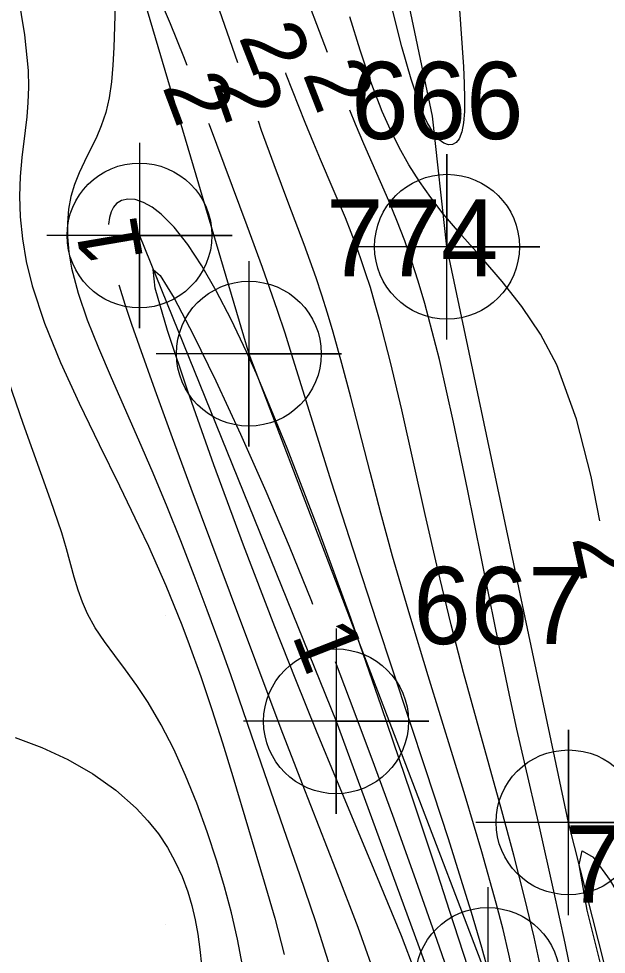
# Model space of a CAD drawing. Extents: x 2602990 to 2605851, y 618069 to 619180.
# Drawn here: x 2604025.24 to 2604044.25, y 618419.03 to 618449.32 of the extents above; entities that cross this region are included whole.
import ezdxf

# ---------------------------------------------------------------- set-up
doc = ezdxf.new("R2010")
doc.units = 0
for name, color, linetype in [('DTM Contours Major', 7, 'Continuous'), ('DTM Contours Major Text', 7, 'Continuous'), ('DTM Contours Minor', 7, 'Continuous'), ('DTM Contours Minor Text', 7, 'Continuous'), ('Exist DTM Breakline', 7, 'Continuous'), ('Exist DTM Breakline Cogo Number', 7, 'Continuous'), ('Exist DTM Breakline Cogo Point CELL', 7, 'Continuous'), ('Exist DTM Crownline', 7, 'Continuous'), ('Exist DTM QL2 LIDAR Elevation Point', 7, 'Continuous'), ('Exist Roads EOP', 7, 'Continuous'), ('Exist Roads Soil', 7, 'Continuous'), ('Exist Roads Soil Cogo Point CELL', 7, 'Continuous'), ('PH Exist DTM Breakline', 7, 'Continuous')]:
    doc.layers.add(name, color=color, linetype=linetype)

# ---------------------------------------------------------------- blocks, each defined once
blk = doc.blocks.new('EXIST DTM BREAKLINE COGO POINT')
at = {"layer": 'Exist DTM Breakline Cogo Point CELL'}
blk.add_lwpolyline([(0, 0.06), (0, -0.06), (0, 0), (0.06, 0), (-0.06, 0)], dxfattribs=at)
blk.add_circle((0, 0), 0.04688, dxfattribs=at)
blk = doc.blocks.new('EXIST ROADS SOIL COGO POINT')
at = {"layer": 'Exist Roads Soil Cogo Point CELL'}
blk.add_lwpolyline([(0, -0.06), (0, 0.06), (0, 0), (0.06, 0), (-0.06, 0)], dxfattribs=at)
blk.add_circle((0, 0), 0.04688, dxfattribs=at)

msp = doc.modelspace()

# ---------------------------------------------------------------- linework, layer by layer
at = {"layer": 'DTM Contours Major'}
for points in [[(2604042.176, 618418.379), (2604041.917, 618419.588), (2604041.622, 618420.839), (2604041.264, 618422.237), (2604040.876, 618423.671), (2604040.053, 618426.635), (2604039.639, 618428.157), (2604039.238, 618429.702), (2604038.804, 618431.493), (2604038.396, 618433.273), (2604037.637, 618436.66), (2604037.276, 618438.196), (2604036.92, 618439.579), (2604036.769, 618440.111), (2604036.619, 618440.614), (2604036.467, 618441.09), (2604036.313, 618441.544), (2604036.156, 618441.98), (2604035.997, 618442.401), (2604035.81, 618442.87), (2604035.42, 618443.798), (2604035.007, 618444.761), (2604034.791, 618445.276), (2604034.513, 618445.96), (2604033.9, 618447.511), (2604033.88, 618447.562)], [(2604032.483, 618418.668), (2604032.323, 618419.522), (2604032.128, 618420.37), (2604031.903, 618421.212), (2604031.654, 618422.046), (2604031.34, 618422.997), (2604031.002, 618423.925), (2604030.64, 618424.819), (2604030.257, 618425.667), (2604029.854, 618426.458), (2604029.433, 618427.18), (2604029.067, 618427.73), (2604028.701, 618428.235), (2604028.347, 618428.708), (2604028.015, 618429.16), (2604027.718, 618429.603), (2604027.467, 618430.05), (2604027.301, 618430.427), (2604027.161, 618430.82), (2604027.037, 618431.236), (2604026.784, 618432.159), (2604026.631, 618432.678), (2604026.274, 618433.744), (2604025.381, 618436.218), (2604024.922, 618437.563)]]:
    msp.add_lwpolyline(points, dxfattribs=at)
at = {"layer": 'DTM Contours Minor'}
for points in [[(2604035.23, 618448.224), (2604034.335, 618450.59), (2604033.899, 618451.722), (2604033.085, 618453.78), (2604031.266, 618458.29), (2604030.342, 618460.609), (2604029.461, 618462.882), (2604028.665, 618465.043), (2604028.259, 618466.211), (2604027.886, 618467.33), (2604027.54, 618468.408), (2604027.214, 618469.457), (2604026.348, 618472.281), (2604026.101, 618473.061), (2604025.843, 618473.841), (2604025.568, 618474.621), (2604025.273, 618475.402), (2604024.952, 618476.183)], [(2604032.336, 618447.887), (2604031.653, 618449.839), (2604030.568, 618452.891), (2604029.337, 618456.214), (2604028.052, 618459.454), (2604026.805, 618462.254), (2604025.688, 618464.26), (2604024.795, 618465.114)], [(2604025.212, 618450.125), (2604025.43, 618448.794), (2604025.547, 618447.637), (2604025.558, 618447.102), (2604025.539, 618446.609), (2604025.499, 618446.146), (2604025.447, 618445.703), (2604025.338, 618444.831), (2604025.287, 618444.216), (2604025.268, 618443.574), (2604025.29, 618442.901), (2604025.359, 618442.196), (2604025.484, 618441.455), (2604025.674, 618440.675), (2604026.073, 618439.465), (2604026.59, 618438.19), (2604027.191, 618436.872), (2604027.839, 618435.535), (2604028.497, 618434.201), (2604029.132, 618432.892), (2604029.435, 618432.242), (2604029.724, 618431.602), (2604029.999, 618430.967), (2604030.263, 618430.334), (2604030.516, 618429.7), (2604030.759, 618429.061), (2604031.133, 618428.019), (2604031.49, 618426.958), (2604031.835, 618425.88), (2604032.171, 618424.786), (2604033.185, 618421.382), (2604033.523, 618420.199), (2604033.832, 618419.024)], [(2604028.368, 618450.115), (2604028.32, 618448.382), (2604028.29, 618447.82), (2604028.241, 618447.276), (2604028.165, 618446.76), (2604028.057, 618446.28), (2604027.913, 618445.847), (2604027.742, 618445.447), (2604027.556, 618445.069), (2604027.37, 618444.701), (2604027.194, 618444.332), (2604027.043, 618443.95), (2604026.93, 618443.562), (2604026.853, 618443.151), (2604026.815, 618442.715), (2604026.817, 618442.253), (2604026.862, 618441.764), (2604026.951, 618441.246), (2604027.164, 618440.438), (2604027.459, 618439.574), (2604027.82, 618438.66), (2604028.228, 618437.703), (2604029.118, 618435.689), (2604029.576, 618434.62), (2604030.028, 618433.532), (2604030.472, 618432.427), (2604030.907, 618431.31), (2604031.332, 618430.184), (2604031.746, 618429.052), (2604032.09, 618428.086), (2604032.765, 618426.135), (2604033.804, 618423.105), (2604034.326, 618421.611), (2604034.842, 618420.097), (2604035.319, 618418.589)], [(2604030.687, 618447.8), (2604030.579, 618448.08), (2604030.155, 618449.148), (2604029.74, 618450.125)], [(2604039.495, 618449.754), (2604039.631, 618447.758), (2604039.658, 618447.224), (2604039.67, 618446.741), (2604039.663, 618446.314), (2604039.634, 618445.95), (2604039.578, 618445.655), (2604039.493, 618445.435), (2604039.395, 618445.31), (2604039.277, 618445.244), (2604039.143, 618445.238), (2604038.999, 618445.29), (2604038.849, 618445.402), (2604038.698, 618445.572), (2604038.619, 618445.686), (2604038.54, 618445.816), (2604038.462, 618445.962), (2604038.384, 618446.124), (2604038.307, 618446.301), (2604038.231, 618446.493), (2604037.936, 618447.363), (2604037.64, 618448.413), (2604037.339, 618449.605)], [(2604044.049, 618433.062), (2604043.76, 618434.497), (2604043.295, 618436.354), (2604042.649, 618438.114), (2604042.122, 618439.104), (2604041.523, 618439.999), (2604040.881, 618440.817), (2604040.224, 618441.578), (2604039.582, 618442.3), (2604038.981, 618443.003), (2604038.576, 618443.526), (2604038.206, 618444.054), (2604037.868, 618444.592), (2604037.557, 618445.145), (2604037.271, 618445.719), (2604037.005, 618446.319), (2604036.635, 618447.277), (2604036.289, 618448.298), (2604035.956, 618449.375)], [(2604043.266, 618417.701), (2604042.925, 618419.392), (2604042.562, 618421.073), (2604042.088, 618423.158), (2604041.605, 618425.248), (2604041.363, 618426.318), (2604041.122, 618427.418), (2604040.668, 618429.595), (2604039.768, 618434.084), (2604039.315, 618436.255), (2604038.855, 618438.282), (2604038.385, 618440.096), (2604038.172, 618440.818), (2604037.955, 618441.492), (2604037.733, 618442.125), (2604037.479, 618442.789), (2604037.218, 618443.424), (2604036.953, 618444.042), (2604036.413, 618445.27), (2604036.142, 618445.905), (2604035.956, 618446.361)], [(2604040.529, 618418.148), (2604040.223, 618419.251), (2604039.891, 618420.383), (2604039.768, 618420.789), (2604039.144, 618422.774), (2604038.418, 618425.008), (2604036.832, 618429.799), (2604036.061, 618432.145), (2604035.361, 618434.319), (2604034.802, 618436.114), (2604034.083, 618438.441), (2604033.86, 618439.14), (2604033.615, 618439.876), (2604033.371, 618440.583), (2604033.126, 618441.27), (2604032.63, 618442.616), (2604031.411, 618445.879), (2604031.392, 618445.928)], [(2604041.261, 618418.294), (2604041.1, 618419.036), (2604040.912, 618419.831), (2604040.694, 618420.683), (2604040.229, 618422.349), (2604039.687, 618424.166), (2604038.492, 618428.049), (2604037.896, 618430.013), (2604037.34, 618431.922), (2604036.958, 618433.312), (2604036.609, 618434.636), (2604035.985, 618437.064), (2604035.698, 618438.158), (2604035.418, 618439.166), (2604035.233, 618439.784), (2604035.048, 618440.369), (2604034.861, 618440.93), (2604034.67, 618441.475), (2604034.476, 618442.011), (2604033.983, 618443.317), (2604033.503, 618444.589), (2604033.1, 618445.7), (2604032.996, 618445.999)], [(2604039.927, 618418.159), (2604039.194, 618420.417), (2604038.788, 618421.656), (2604037.927, 618424.252), (2604036.983, 618427.045), (2604035.983, 618429.916), (2604034.956, 618432.748), (2604033.929, 618435.421), (2604032.93, 618437.819), (2604032.612, 618438.53), (2604032.113, 618439.577), (2604031.63, 618440.509), (2604031.162, 618441.32), (2604030.709, 618442.008), (2604030.272, 618442.567), (2604029.849, 618442.994), (2604029.555, 618443.218), (2604029.274, 618443.373), (2604029.013, 618443.461), (2604028.776, 618443.482), (2604028.571, 618443.439), (2604028.403, 618443.334), (2604028.303, 618443.215), (2604028.228, 618443.064), (2604028.176, 618442.881), (2604028.147, 618442.668), (2604028.147, 618442.661)], [(2604038.507, 618417.295), (2604037.625, 618419.624), (2604036.617, 618422.081), (2604035.557, 618424.612), (2604034.88, 618426.252), (2604034.207, 618427.92), (2604033.531, 618429.632), (2604032.517, 618432.276), (2604031.554, 618434.878), (2604030.71, 618437.256), (2604030.056, 618439.224), (2604029.661, 618440.599), (2604029.595, 618441.196), (2604029.822, 618441.007), (2604030.269, 618440.272), (2604030.884, 618439.099), (2604031.618, 618437.595), (2604032.417, 618435.869), (2604033.233, 618434.029), (2604033.988, 618432.247), (2604034.714, 618430.464), (2604034.751, 618430.37)], [(2604028.483, 618440.699), (2604028.49, 618440.674), (2604028.677, 618440.076), (2604028.893, 618439.428), (2604029.135, 618438.733), (2604029.641, 618437.309), (2604030.204, 618435.76), (2604030.808, 618434.121), (2604032.078, 618430.714), (2604033.727, 618426.335), (2604034.413, 618424.545), (2604035.494, 618421.785), (2604036.213, 618419.91), (2604036.872, 618418.054)], [(2604035.48, 618428.508), (2604036.087, 618426.914), (2604036.74, 618425.156), (2604037.374, 618423.415), (2604038.089, 618421.424), (2604038.774, 618419.489), (2604039.423, 618417.635)], [(2604025.122, 618426.048), (2604025.983, 618425.73), (2604026.829, 618425.335), (2604027.636, 618424.869), (2604028.382, 618424.342), (2604029.044, 618423.761), (2604029.423, 618423.355), (2604029.759, 618422.93), (2604030.053, 618422.486), (2604030.308, 618422.025), (2604030.526, 618421.545), (2604030.709, 618421.049), (2604030.842, 618420.606), (2604030.951, 618420.15), (2604031.038, 618419.678), (2604031.104, 618419.19), (2604031.15, 618418.685)], [(2604046.134, 618409.642), (2604046.009, 618411.015), (2604045.537, 618413.159), (2604044.877, 618415.697), (2604044.19, 618418.255), (2604043.638, 618420.457), (2604043.379, 618421.926), (2604043.479, 618422.376), (2604043.832, 618422.171), (2604044.381, 618421.422), (2604045.066, 618420.237), (2604045.827, 618418.725), (2604046.605, 618416.996), (2604047.21, 618415.512), (2604047.793, 618413.958), (2604048.364, 618412.333), (2604048.927, 618410.636), (2604049.49, 618408.868), (2604050.059, 618407.026), (2604050.452, 618405.724)]]:
    msp.add_lwpolyline(points, dxfattribs=at)
at = {"layer": 'Exist DTM Breakline'}
for points in [[(2603980.961, 618482.81), (2603991.317, 618481.91), (2604021.685, 618480.962), (2604022.58, 618472.591), (2604032.688, 618438.475), (2604040.417, 618418.201), (2604044.397, 618407.821), (2604049.306, 618391.648), (2604054.884, 618376.066), (2604069.726, 618356.495), (2604081.437, 618334.021), (2604077.048, 618321.258), (2604071.244, 618308.511), (2604061.122, 618272.322)], [(2604029.147, 618442.302), (2604035.509, 618426.573), (2604041.746, 618409.569)], [(2604029.147, 618442.302), (2604035.509, 618426.573), (2604041.746, 618409.569)]]:
    msp.add_lwpolyline(points, dxfattribs=at)
at = {"layer": 'Exist DTM Crownline'}
msp.add_spline([(2603233.488, 618380.754), (2603285.185, 618400.095), (2603335.457, 618418.629), (2603390.812, 618439.069), (2603440.087, 618457.325), (2603493.996, 618477.231), (2603542.655, 618495.301), (2603600.808, 618516.867), (2603653.659, 618536.362), (2603706.222, 618555.742), (2603764.811, 618577.593), (2603823.52, 618599.847), (2603878.564, 618620.56), (2603937.951, 618643.078), (2603997.369, 618665.789), (2604036.209, 618680.665), (2604055.311, 618688.017)], degree=3, dxfattribs=at)
at = {"layer": 'Exist DTM QL2 LIDAR Elevation Point'}
for p, q in [((2604030, 618430), (2604030, 618430)), ((2604030, 618420), (2604030, 618420))]:
    msp.add_line(p, q, dxfattribs=at)
at = {"layer": 'Exist Roads EOP'}
for points in [[(2603230.17, 618389.98), (2603282.929, 618409.597), (2603332.773, 618427.868), (2603388.167, 618448.413), (2603437.203, 618466.721), (2603490.778, 618486.527), (2603539.039, 618504.558), (2603597.451, 618526.156), (2603651.053, 618545.972), (2603705.208, 618566.084), (2603762.02, 618587.183), (2603820.334, 618609.162), (2603876.341, 618629.99), (2603934.909, 618652.28), (2603996.409, 618675.568), (2604033.216, 618689.957), (2604052.01, 618697.199)], [(2604034.633, 618668.486), (2603984.89, 618650.123), (2603936.767, 618631.654), (2603888.195, 618613.335), (2603837.766, 618594.258), (2603782.918, 618573.705), (2603731.939, 618554.39), (2603671.126, 618532.171), (2603621.822, 618514.106), (2603561.545, 618491.877), (2603506.421, 618471.293), (2603452.163, 618451.33), (2603398.364, 618431.316), (2603341.431, 618410.355), (2603281.65, 618388.199), (2603223.033, 618366.475), (2603185.717, 618352.612)]]:
    msp.add_spline(points, degree=3, dxfattribs=at)
at = {"layer": 'Exist Roads Soil'}
msp.add_lwpolyline([(2604083.916, 618350.806), (2604072.391, 618362.329), (2604063.917, 618374.331), (2604054.038, 618391.541), (2604046.708, 618408.782), (2604043.031, 618423.302), (2604039.099, 618441.937)], dxfattribs=at)
at = {"layer": 'PH Exist DTM Breakline'}
msp.add_lwpolyline([(2604039.099, 618441.937), (2604038.633, 618446.16), (2604036.671, 618455.507), (2604035.673, 618467.671), (2604035.277, 618478.62), (2604033.892, 618500.873), (2604030.61, 618514.776), (2604025.18, 618530.601), (2604016.09, 618553.807), (2604008.263, 618573.362), (2604002.452, 618586.829), (2603981.38, 618632.847), (2603979.807, 618635.771), (2603978.555, 618638.427), (2603977.233, 618639.272), (2603974.326, 618640.189), (2603971.149, 618640.923), (2603968.018, 618641.656), (2603966.006, 618642.026)], dxfattribs=at)

# ---------------------------------------------------------------- block references
at = {"layer": 'Exist DTM Breakline Cogo Point CELL', "xscale": 50, "yscale": 50}
for p in [(2604029.147, 618442.302), (2604032.688, 618438.475), (2604035.509, 618426.573), (2604040.417, 618418.201)]:
    msp.add_blockref('EXIST DTM BREAKLINE COGO POINT', p, dxfattribs=at)
at = {"layer": 'Exist Roads Soil Cogo Point CELL', "xscale": 50, "yscale": 50}
for p in [(2604039.099, 618441.937), (2604043.031, 618423.302)]:
    msp.add_blockref('EXIST ROADS SOIL COGO POINT', p, dxfattribs=at)

# ---------------------------------------------------------------- texts
at = {"layer": 'DTM Contours Major Text'}
msp.add_text('2', height=2, rotation=291.4341, dxfattribs=at).set_placement((2604032.345, 618448.736))
at = {"layer": 'DTM Contours Minor Text'}
for s, rotation, p in [('2', 291.2858, (2604034.418, 618447.536)), ('2', 290.67, (2604029.876, 618447.124)), ('2', 289.271, (2604031.506, 618447.23)), ('1', 99.7286, (2604029.276, 618441.527)), ('2', 282.4076, (2604043.137, 618432.506)), ('1', 291.3797, (2604034.07, 618429.368))]:
    msp.add_text(s, height=2, rotation=rotation, dxfattribs=at).set_placement(p)
at = {"layer": 'Exist DTM Breakline Cogo Number'}
for s, p in [('666', (2604035.998, 618445.422)), ('774', (2604035.188, 618440.975)), ('667', (2604038.009, 618429.073)), ('775', (2604042.917, 618420.701))]:
    msp.add_text(s, height=2.5, dxfattribs=at).set_placement(p)

doc.saveas('drawing.dxf')
